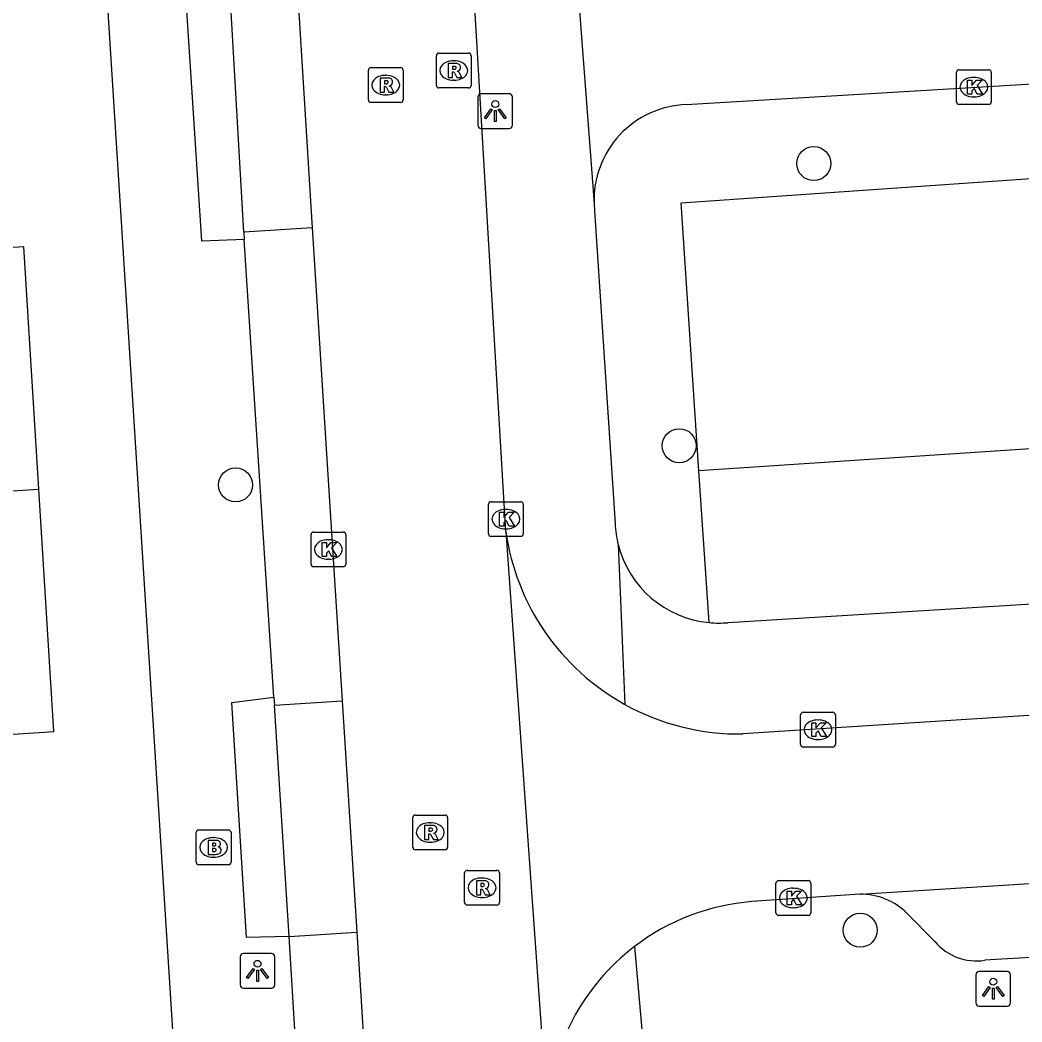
# Model space of a CAD drawing. Extents: x 159689 to 160786, y 387323 to 388339.
# Drawn here: x 160535.62 to 160564.43, y 388105.43 to 388134.22 of the extents above; entities that cross this region are included whole.
import ezdxf

# ---------------------------------------------------------------- set-up
doc = ezdxf.new("R2010")
doc.units = 0
for name, color, linetype in [('IMGEO_Boom', 7, 'Continuous'), ('IMGEO_Brandkraan', 7, 'Continuous'), ('IMGEO_Groenvoorziening', 7, 'Continuous'), ('IMGEO_Kolk', 7, 'Continuous'), ('IMGEO_Lichtpunt', 7, 'Continuous'), ('IMGEO_Pand', 7, 'Continuous'), ('IMGEO_Rijbaan_lokaal_open', 7, 'Continuous'), ('IMGEO_Rioolput', 7, 'Continuous'), ('IMGEO_Voetpad_open', 7, 'Continuous')]:
    doc.layers.add(name, color=color, linetype=linetype)

msp = doc.modelspace()

# ---------------------------------------------------------------- linework, layer by layer
at = {"layer": 'IMGEO_Boom'}
for centre in [(160558.443, 388130.096), (160554.575, 388121.987), (160541.82, 388120.859), (160559.779, 388108.062)]:
    msp.add_circle(centre, 0.489, dxfattribs=at)
at = {"layer": 'IMGEO_Brandkraan'}
for p, q in [((160540.761, 388110.943), (160541.613, 388110.943)), ((160540.686, 388110.017), (160540.686, 388110.869)), ((160541.174, 388110.723), (160541.199, 388110.723)), ((160541.687, 388110.869), (160541.687, 388110.017)), ((160541.197, 388110.163), (160541.172, 388110.163)), ((160541.613, 388109.943), (160540.761, 388109.943))]:
    msp.add_line(p, q, dxfattribs=at)
for points in [[(160540.761, 388110.943), (160541.613, 388110.943)], [(160540.686, 388110.017), (160540.686, 388110.869)], [(160541.034, 388110.643), (160541.034, 388110.243), (160541.247, 388110.243)], [(160541.265, 388110.643), (160541.034, 388110.643)], [(160541.687, 388110.869), (160541.687, 388110.017)], [(160541.213, 388110.562), (160541.159, 388110.562), (160541.159, 388110.486)], [(160541.159, 388110.486), (160541.212, 388110.486)], [(160541.221, 388110.41), (160541.159, 388110.41), (160541.159, 388110.329)], [(160541.159, 388110.329), (160541.221, 388110.329)], [(160541.613, 388109.943), (160540.761, 388109.943)]]:
    msp.add_lwpolyline(points, dxfattribs=at)
for centre, radius, start, end in [((160540.763, 388110.867), 0.0765, 91.552, 178.448), ((160540.763, 388110.867), 0.0765, 91.552, 178.448), ((160541.611, 388110.867), 0.0765, 1.552, 88.448), ((160541.611, 388110.867), 0.0765, 1.552, 88.448), ((160541.269, 388110.498), 0.145, 59.4692, 91.5367), ((160541.294, 388110.545), 0.0922, 285.5137, 58.1501), ((160541.214, 388110.524), 0.0379, 267.8285, 90.9355), ((160541.222, 388110.369), 0.0404, 269.8759, 90.5077), ((160541.299, 388110.353), 0.105, 301.3115, 78.989), ((160541.253, 388110.494), 0.251, 268.6676, 293.5347), ((160540.763, 388110.019), 0.0765, 181.552, 268.448), ((160540.763, 388110.019), 0.0765, 181.552, 268.448), ((160541.611, 388110.019), 0.0765, 271.552, 358.448), ((160541.611, 388110.019), 0.0765, 271.552, 358.448)]:
    msp.add_arc(centre, radius, start, end, dxfattribs=at)
for centre, major_axis, ratio, start_param, end_param in [((160541.173, 388110.443), (-0.387, 0.002), 0.722429, 4.712389, 7.853982), ((160541.198, 388110.443), (-0.39, 0.002), 0.717154, 1.570796, 4.712389)]:
    msp.add_ellipse(centre, major_axis=major_axis, ratio=ratio, start_param=start_param, end_param=end_param, dxfattribs=at)
at = {"layer": 'IMGEO_Groenvoorziening'}
for points in [[(160555.138, 388121.265), (160554.632, 388128.97), (160575.991, 388130.455)], [(160575.991, 388130.455), (160571.689, 388126.696), (160570.074, 388125.17), (160568.672, 388123.974), (160567.193, 388122.931), (160565.535, 388121.957), (160555.138, 388121.265)], [(160555.432, 388116.903), (160555.138, 388121.265)]]:
    msp.add_lwpolyline(points, dxfattribs=at)
at = {"layer": 'IMGEO_Kolk'}
for p, q in [((160562.547, 388131.867), (160562.547, 388132.719)), ((160562.622, 388132.793), (160563.474, 388132.793)), ((160563.035, 388132.573), (160563.06, 388132.573)), ((160563.548, 388132.719), (160563.548, 388131.867)), ((160563.058, 388132.013), (160563.033, 388132.013)), ((160563.474, 388131.793), (160562.622, 388131.793)), ((160549.089, 388119.451), (160549.089, 388120.303)), ((160549.164, 388120.377), (160550.016, 388120.377)), ((160549.577, 388120.157), (160549.602, 388120.157)), ((160550.09, 388120.303), (160550.09, 388119.451)), ((160549.6, 388119.597), (160549.575, 388119.597)), ((160543.988, 388118.58), (160543.988, 388119.432)), ((160544.063, 388119.506), (160544.915, 388119.506)), ((160544.476, 388119.286), (160544.501, 388119.286)), ((160544.989, 388119.432), (160544.989, 388118.58)), ((160550.016, 388119.377), (160549.164, 388119.377)), ((160544.499, 388118.726), (160544.474, 388118.726)), ((160544.915, 388118.506), (160544.063, 388118.506)), ((160558.064, 388113.399), (160558.064, 388114.251)), ((160558.139, 388114.325), (160558.991, 388114.325)), ((160558.552, 388114.105), (160558.577, 388114.105)), ((160559.065, 388114.251), (160559.065, 388113.399)), ((160558.575, 388113.545), (160558.55, 388113.545)), ((160558.991, 388113.325), (160558.139, 388113.325)), ((160557.432, 388109.489), (160558.284, 388109.489)), ((160557.357, 388108.563), (160557.357, 388109.415)), ((160557.845, 388109.269), (160557.87, 388109.269)), ((160558.358, 388109.415), (160558.358, 388108.563)), ((160557.868, 388108.709), (160557.843, 388108.709)), ((160558.284, 388108.489), (160557.432, 388108.489))]:
    msp.add_line(p, q, dxfattribs=at)
for points in [[(160562.547, 388131.867), (160562.547, 388132.719)], [(160562.622, 388132.793), (160563.474, 388132.793)], [(160563.548, 388132.719), (160563.548, 388131.867)], [(160562.868, 388132.493), (160562.991, 388132.493), (160562.991, 388132.342), (160563.121, 388132.493), (160563.285, 388132.493), (160563.139, 388132.342), (160563.292, 388132.093), (160563.14, 388132.093), (160563.055, 388132.257), (160562.991, 388132.19), (160562.991, 388132.093), (160562.868, 388132.093), (160562.868, 388132.493)], [(160563.474, 388131.793), (160562.622, 388131.793)], [(160549.089, 388119.451), (160549.089, 388120.303)], [(160549.164, 388120.377), (160550.016, 388120.377)], [(160550.09, 388120.303), (160550.09, 388119.451)], [(160549.41, 388120.077), (160549.533, 388120.077), (160549.533, 388119.926), (160549.663, 388120.077), (160549.827, 388120.077), (160549.681, 388119.926), (160549.834, 388119.677), (160549.682, 388119.677), (160549.597, 388119.841), (160549.533, 388119.774), (160549.533, 388119.677), (160549.41, 388119.677), (160549.41, 388120.077)], [(160543.988, 388118.58), (160543.988, 388119.432)], [(160544.063, 388119.506), (160544.915, 388119.506)], [(160544.989, 388119.432), (160544.989, 388118.58)], [(160550.016, 388119.377), (160549.164, 388119.377)], [(160544.309, 388119.206), (160544.432, 388119.206), (160544.432, 388119.055), (160544.562, 388119.206), (160544.726, 388119.206), (160544.58, 388119.055), (160544.733, 388118.806), (160544.581, 388118.806), (160544.496, 388118.97), (160544.432, 388118.903), (160544.432, 388118.806), (160544.309, 388118.806), (160544.309, 388119.206)], [(160544.915, 388118.506), (160544.063, 388118.506)], [(160558.064, 388113.399), (160558.064, 388114.251)], [(160558.139, 388114.325), (160558.991, 388114.325)], [(160559.065, 388114.251), (160559.065, 388113.399)], [(160558.385, 388114.025), (160558.508, 388114.025), (160558.508, 388113.874), (160558.638, 388114.025), (160558.802, 388114.025), (160558.656, 388113.874), (160558.809, 388113.625), (160558.657, 388113.625), (160558.572, 388113.789), (160558.508, 388113.722), (160558.508, 388113.625), (160558.385, 388113.625), (160558.385, 388114.025)], [(160558.991, 388113.325), (160558.139, 388113.325)], [(160557.432, 388109.489), (160558.284, 388109.489)], [(160557.357, 388108.563), (160557.357, 388109.415)], [(160557.678, 388109.189), (160557.801, 388109.189), (160557.801, 388109.038), (160557.931, 388109.189), (160558.095, 388109.189), (160557.949, 388109.038), (160558.102, 388108.789), (160557.95, 388108.789), (160557.865, 388108.953), (160557.801, 388108.886), (160557.801, 388108.789), (160557.678, 388108.789), (160557.678, 388109.189)], [(160558.358, 388109.415), (160558.358, 388108.563)], [(160558.284, 388108.489), (160557.432, 388108.489)]]:
    msp.add_lwpolyline(points, dxfattribs=at)
for centre, start, end in [((160562.624, 388132.717), 91.552, 178.448), ((160562.624, 388132.717), 91.552, 178.448), ((160563.472, 388132.717), 1.552, 88.448), ((160563.472, 388132.717), 1.552, 88.448), ((160562.624, 388131.869), 181.552, 268.448), ((160562.624, 388131.869), 181.552, 268.448), ((160563.472, 388131.869), 271.552, 358.448), ((160563.472, 388131.869), 271.552, 358.448), ((160549.166, 388120.301), 91.552, 178.448), ((160549.166, 388120.301), 91.552, 178.448), ((160550.014, 388120.301), 1.552, 88.448), ((160550.014, 388120.301), 1.552, 88.448), ((160544.065, 388119.43), 91.552, 178.448), ((160544.065, 388119.43), 91.552, 178.448), ((160544.913, 388119.43), 1.552, 88.448), ((160544.913, 388119.43), 1.552, 88.448), ((160549.166, 388119.453), 181.552, 268.448), ((160549.166, 388119.453), 181.552, 268.448), ((160550.014, 388119.453), 271.552, 358.448), ((160550.014, 388119.453), 271.552, 358.448), ((160544.065, 388118.582), 181.552, 268.448), ((160544.065, 388118.582), 181.552, 268.448), ((160544.913, 388118.582), 271.552, 358.448), ((160544.913, 388118.582), 271.552, 358.448), ((160558.141, 388114.249), 91.552, 178.448), ((160558.141, 388114.249), 91.552, 178.448), ((160558.989, 388114.249), 1.552, 88.448), ((160558.989, 388114.249), 1.552, 88.448), ((160558.141, 388113.401), 181.552, 268.448), ((160558.141, 388113.401), 181.552, 268.448), ((160558.989, 388113.401), 271.552, 358.448), ((160558.989, 388113.401), 271.552, 358.448), ((160557.434, 388109.413), 91.552, 178.448), ((160557.434, 388109.413), 91.552, 178.448), ((160558.282, 388109.413), 1.552, 88.448), ((160558.282, 388109.413), 1.552, 88.448), ((160557.434, 388108.565), 181.552, 268.448), ((160557.434, 388108.565), 181.552, 268.448), ((160558.282, 388108.565), 271.552, 358.448), ((160558.282, 388108.565), 271.552, 358.448)]:
    msp.add_arc(centre, 0.0765, start, end, dxfattribs=at)
for centre, major_axis, ratio, start_param, end_param in [((160563.034, 388132.293), (-0.387, 0.002), 0.722429, 4.712389, 7.853982), ((160563.059, 388132.293), (-0.39, 0.002), 0.717154, 1.570796, 4.712389), ((160549.576, 388119.877), (-0.387, 0.002), 0.722429, 4.712389, 7.853982), ((160549.601, 388119.877), (-0.39, 0.002), 0.717154, 1.570796, 4.712389), ((160544.475, 388119.006), (-0.387, 0.002), 0.722429, 4.712389, 7.853982), ((160544.5, 388119.006), (-0.39, 0.002), 0.717154, 1.570796, 4.712389), ((160558.551, 388113.825), (-0.387, 0.002), 0.722429, 4.712389, 7.853982), ((160558.576, 388113.825), (-0.39, 0.002), 0.717154, 1.570796, 4.712389), ((160557.844, 388108.989), (-0.387, 0.002), 0.722429, 4.712389, 7.853982), ((160557.869, 388108.989), (-0.39, 0.002), 0.717154, 1.570796, 4.712389)]:
    msp.add_ellipse(centre, major_axis=major_axis, ratio=ratio, start_param=start_param, end_param=end_param, dxfattribs=at)
at = {"layer": 'IMGEO_Lichtpunt'}
for p, q in [((160548.786, 388132.009), (160548.786, 388131.202)), ((160548.786, 388132.009), (160548.786, 388131.202)), ((160549.688, 388132.104), (160548.88, 388132.104)), ((160549.688, 388132.104), (160548.88, 388132.104)), ((160549.782, 388131.202), (160549.782, 388132.009)), ((160549.782, 388131.202), (160549.782, 388132.009)), ((160548.88, 388131.108), (160549.688, 388131.108)), ((160548.88, 388131.108), (160549.688, 388131.108)), ((160541.95, 388107.299), (160541.95, 388106.492)), ((160541.95, 388107.299), (160541.95, 388106.492)), ((160542.852, 388107.394), (160542.044, 388107.394)), ((160542.852, 388107.394), (160542.044, 388107.394)), ((160542.946, 388106.492), (160542.946, 388107.299)), ((160542.946, 388106.492), (160542.946, 388107.299)), ((160564.007, 388106.878), (160563.199, 388106.878)), ((160564.007, 388106.878), (160563.199, 388106.878)), ((160563.105, 388106.783), (160563.105, 388105.976)), ((160563.105, 388106.783), (160563.105, 388105.976)), ((160564.101, 388105.976), (160564.101, 388106.783)), ((160564.101, 388105.976), (160564.101, 388106.783)), ((160542.044, 388106.398), (160542.852, 388106.398)), ((160542.044, 388106.398), (160542.852, 388106.398)), ((160563.199, 388105.882), (160564.007, 388105.882)), ((160563.199, 388105.882), (160564.007, 388105.882))]:
    msp.add_line(p, q, dxfattribs=at)
for points in [[(160549.16, 388131.673), (160549.199, 388131.645), (160549.011, 388131.383), (160548.973, 388131.41), (160549.16, 388131.673)], [(160549.372, 388131.645), (160549.41, 388131.672), (160549.597, 388131.41), (160549.558, 388131.382), (160549.372, 388131.645)], [(160549.262, 388131.625), (160549.309, 388131.625), (160549.309, 388131.303), (160549.262, 388131.303), (160549.262, 388131.625)], [(160542.324, 388106.963), (160542.363, 388106.935), (160542.175, 388106.673), (160542.137, 388106.7), (160542.324, 388106.963)], [(160542.426, 388106.915), (160542.473, 388106.915), (160542.473, 388106.593), (160542.426, 388106.593), (160542.426, 388106.915)], [(160542.536, 388106.935), (160542.574, 388106.962), (160542.761, 388106.7), (160542.722, 388106.672), (160542.536, 388106.935)], [(160563.479, 388106.447), (160563.518, 388106.419), (160563.33, 388106.157), (160563.292, 388106.184), (160563.479, 388106.447)], [(160563.581, 388106.399), (160563.628, 388106.399), (160563.628, 388106.077), (160563.581, 388106.077), (160563.581, 388106.399)], [(160563.691, 388106.419), (160563.729, 388106.446), (160563.916, 388106.184), (160563.877, 388106.156), (160563.691, 388106.419)]]:
    msp.add_lwpolyline(points, dxfattribs=at)
for centre in [(160549.285, 388131.807), (160542.449, 388107.097), (160563.604, 388106.581)]:
    msp.add_circle(centre, 0.0994, dxfattribs=at)
for centre, start, end in [((160548.88, 388132.009), 90, 180), ((160548.88, 388132.009), 90, 180), ((160549.688, 388132.009), 0, 90), ((160549.688, 388132.009), 0, 90), ((160548.88, 388131.202), 180, 270), ((160548.88, 388131.202), 180, 270), ((160549.688, 388131.202), 270, 0), ((160549.688, 388131.202), 270, 360), ((160542.044, 388107.299), 90, 180), ((160542.044, 388107.299), 90, 180), ((160542.852, 388107.299), 0, 90), ((160542.852, 388107.299), 0, 90), ((160563.199, 388106.783), 90, 180), ((160563.199, 388106.783), 90, 180), ((160564.007, 388106.783), 0, 90), ((160564.007, 388106.783), 0, 90), ((160542.044, 388106.492), 180, 270), ((160542.044, 388106.492), 180, 270), ((160542.852, 388106.492), 270, 0), ((160542.852, 388106.492), 270, 360), ((160563.199, 388105.976), 180, 270), ((160563.199, 388105.976), 180, 270), ((160564.007, 388105.976), 270, 0), ((160564.007, 388105.976), 270, 360)]:
    msp.add_arc(centre, 0.0946, start, end, dxfattribs=at)
at = {"layer": 'IMGEO_Pand'}
for points in [[(160536.163, 388120.735), (160535.733, 388127.7), (160530.068, 388127.35), (160529.883, 388130.355)], [(160526.88, 388120.163), (160536.163, 388120.735)], [(160531.2, 388110.45), (160531.016, 388113.423), (160536.326, 388113.752), (160536.594, 388113.769), (160536.163, 388120.735)]]:
    msp.add_lwpolyline(points, dxfattribs=at)
at = {"layer": 'IMGEO_Rijbaan_lokaal_open'}
for points in [[(160549.588, 388119.525), (160548.608, 388136.038)], [(160543.614, 388134.744), (160544.024, 388128.247)], [(160544.024, 388128.247), (160544.883, 388114.651)], [(160549.588, 388119.525), (160550.779, 388102.852)], [(160598.869, 388116.427), (160556.402, 388113.703)], [(160544.883, 388114.651), (160545.302, 388108.002)], [(160559.774, 388109.095), (160608.738, 388112.169)], [(160559.774, 388109.095), (160556.667, 388108.885)], [(160545.302, 388108.002), (160545.975, 388097.351)]]:
    msp.add_lwpolyline(points, dxfattribs=at)
for centre, radius, start, end in [((160556.293, 388120.477), 6.772, 188.0797, 241.0116), ((160556.295, 388120.465), 6.763, 240.9486, 270.9073), ((160557.172, 388102.5), 6.405, 94.5253, 127.2993), ((160557.173, 388102.502), 6.403, 127.3166, 176.87)]:
    msp.add_arc(centre, radius, start, end, dxfattribs=at)
at = {"layer": 'IMGEO_Rioolput'}
for p, q in [((160547.592, 388132.344), (160547.592, 388133.196)), ((160547.667, 388133.27), (160548.519, 388133.27)), ((160548.593, 388133.196), (160548.593, 388132.344)), ((160545.712, 388132.852), (160546.564, 388132.852)), ((160548.08, 388133.05), (160548.105, 388133.05)), ((160545.637, 388131.926), (160545.637, 388132.778)), ((160546.125, 388132.632), (160546.15, 388132.632)), ((160546.638, 388132.778), (160546.638, 388131.926)), ((160548.519, 388132.27), (160547.667, 388132.27)), ((160548.103, 388132.49), (160548.078, 388132.49)), ((160546.148, 388132.072), (160546.123, 388132.072)), ((160546.564, 388131.852), (160545.712, 388131.852)), ((160546.915, 388110.447), (160546.915, 388111.299)), ((160546.99, 388111.373), (160547.842, 388111.373)), ((160547.916, 388111.299), (160547.916, 388110.447)), ((160547.403, 388111.153), (160547.428, 388111.153)), ((160547.842, 388110.373), (160546.99, 388110.373)), ((160547.426, 388110.593), (160547.401, 388110.593)), ((160548.48, 388109.783), (160549.332, 388109.783)), ((160548.405, 388108.857), (160548.405, 388109.709)), ((160548.893, 388109.563), (160548.918, 388109.563)), ((160549.406, 388109.709), (160549.406, 388108.857)), ((160548.916, 388109.003), (160548.891, 388109.003)), ((160549.332, 388108.783), (160548.48, 388108.783))]:
    msp.add_line(p, q, dxfattribs=at)
for points in [[(160547.592, 388132.344), (160547.592, 388133.196)], [(160547.667, 388133.27), (160548.519, 388133.27)], [(160548.593, 388133.196), (160548.593, 388132.344)], [(160545.712, 388132.852), (160546.564, 388132.852)], [(160548.181, 388132.968), (160547.929, 388132.97), (160547.929, 388132.57)], [(160548.107, 388132.889), (160548.053, 388132.889), (160548.053, 388132.808)], [(160548.053, 388132.808), (160548.105, 388132.808)], [(160545.637, 388131.926), (160545.637, 388132.778)], [(160546.226, 388132.55), (160545.974, 388132.552), (160545.974, 388132.152)], [(160546.638, 388132.778), (160546.638, 388131.926)], [(160547.929, 388132.57), (160548.053, 388132.57), (160548.053, 388132.732), (160548.064, 388132.732)], [(160548.111, 388132.703), (160548.182, 388132.57), (160548.322, 388132.57), (160548.257, 388132.696)], [(160545.974, 388132.152), (160546.098, 388132.152), (160546.098, 388132.314), (160546.109, 388132.314)], [(160546.152, 388132.471), (160546.098, 388132.471), (160546.098, 388132.39)], [(160546.098, 388132.39), (160546.15, 388132.39)], [(160546.156, 388132.285), (160546.227, 388132.152), (160546.367, 388132.152), (160546.302, 388132.278)], [(160548.519, 388132.27), (160547.667, 388132.27)], [(160546.564, 388131.852), (160545.712, 388131.852)], [(160546.915, 388110.447), (160546.915, 388111.299)], [(160546.99, 388111.373), (160547.842, 388111.373)], [(160547.916, 388111.299), (160547.916, 388110.447)], [(160547.504, 388111.071), (160547.252, 388111.073), (160547.252, 388110.673)], [(160547.43, 388110.992), (160547.376, 388110.992), (160547.376, 388110.911)], [(160547.376, 388110.911), (160547.428, 388110.911)], [(160547.252, 388110.673), (160547.376, 388110.673), (160547.376, 388110.835), (160547.387, 388110.835)], [(160547.434, 388110.806), (160547.505, 388110.673), (160547.645, 388110.673), (160547.58, 388110.799)], [(160547.842, 388110.373), (160546.99, 388110.373)], [(160548.48, 388109.783), (160549.332, 388109.783)], [(160548.405, 388108.857), (160548.405, 388109.709)], [(160548.994, 388109.481), (160548.742, 388109.483), (160548.742, 388109.083)], [(160549.406, 388109.709), (160549.406, 388108.857)], [(160548.742, 388109.083), (160548.866, 388109.083), (160548.866, 388109.245), (160548.877, 388109.245)], [(160548.92, 388109.402), (160548.866, 388109.402), (160548.866, 388109.321)], [(160548.866, 388109.321), (160548.918, 388109.321)], [(160548.924, 388109.216), (160548.995, 388109.083), (160549.135, 388109.083), (160549.07, 388109.209)], [(160549.332, 388108.783), (160548.48, 388108.783)]]:
    msp.add_lwpolyline(points, dxfattribs=at)
for centre, radius, start, end in [((160547.669, 388133.194), 0.0765, 91.552, 178.448), ((160547.669, 388133.194), 0.0765, 91.552, 178.448), ((160548.517, 388133.194), 0.0765, 1.552, 88.448), ((160548.517, 388133.194), 0.0765, 1.552, 88.448), ((160545.714, 388132.776), 0.0765, 91.552, 178.448), ((160545.714, 388132.776), 0.0765, 91.552, 178.448), ((160546.562, 388132.776), 0.0765, 1.552, 88.448), ((160546.562, 388132.776), 0.0765, 1.552, 88.448), ((160548.089, 388132.997), 0.19, 274.7715, 282.9687), ((160548.113, 388132.793), 0.0964, 77.0061, 93.1865), ((160548.127, 388132.85), 0.0378, 276.6634, 79.6772), ((160548.18, 388132.858), 0.109, 350.3612, 89.416), ((160548.178, 388132.858), 0.112, 277.5842, 350.9817), ((160546.225, 388132.44), 0.109, 350.3612, 89.416), ((160548.063, 388132.679), 0.0533, 26.0293, 88.6989), ((160548.162, 388132.643), 0.108, 29.5134, 73.7905), ((160546.108, 388132.261), 0.0533, 26.0293, 88.6989), ((160546.134, 388132.579), 0.19, 274.7715, 282.9687), ((160546.158, 388132.375), 0.0964, 77.0061, 93.1865), ((160546.172, 388132.432), 0.0378, 276.6634, 79.6772), ((160546.223, 388132.44), 0.112, 277.5842, 350.9817), ((160546.207, 388132.225), 0.108, 29.5134, 73.7905), ((160547.669, 388132.346), 0.0765, 181.552, 268.448), ((160547.669, 388132.346), 0.0765, 181.552, 268.448), ((160548.517, 388132.346), 0.0765, 271.552, 358.448), ((160548.517, 388132.346), 0.0765, 271.552, 358.448), ((160545.714, 388131.928), 0.0765, 181.552, 268.448), ((160545.714, 388131.928), 0.0765, 181.552, 268.448), ((160546.562, 388131.928), 0.0765, 271.552, 358.448), ((160546.562, 388131.928), 0.0765, 271.552, 358.448), ((160546.992, 388111.297), 0.0765, 91.552, 178.448), ((160546.992, 388111.297), 0.0765, 91.552, 178.448), ((160547.84, 388111.297), 0.0765, 1.552, 88.448), ((160547.84, 388111.297), 0.0765, 1.552, 88.448), ((160547.412, 388111.1), 0.19, 274.7715, 282.9687), ((160547.436, 388110.896), 0.0964, 77.0061, 93.1865), ((160547.45, 388110.953), 0.0378, 276.6634, 79.6772), ((160547.503, 388110.961), 0.109, 350.3612, 89.416), ((160547.501, 388110.961), 0.112, 277.5842, 350.9817), ((160547.386, 388110.782), 0.0533, 26.0293, 88.6989), ((160547.485, 388110.746), 0.108, 29.5134, 73.7905), ((160546.992, 388110.449), 0.0765, 181.552, 268.448), ((160546.992, 388110.449), 0.0765, 181.552, 268.448), ((160547.84, 388110.449), 0.0765, 271.552, 358.448), ((160547.84, 388110.449), 0.0765, 271.552, 358.448), ((160548.482, 388109.707), 0.0765, 91.552, 178.448), ((160548.482, 388109.707), 0.0765, 91.552, 178.448), ((160549.33, 388109.707), 0.0765, 1.552, 88.448), ((160549.33, 388109.707), 0.0765, 1.552, 88.448), ((160548.993, 388109.371), 0.109, 350.3612, 89.416), ((160548.876, 388109.192), 0.0533, 26.0293, 88.6989), ((160548.902, 388109.51), 0.19, 274.7715, 282.9687), ((160548.926, 388109.306), 0.0964, 77.0061, 93.1865), ((160548.94, 388109.363), 0.0378, 276.6634, 79.6772), ((160548.991, 388109.371), 0.112, 277.5842, 350.9817), ((160548.975, 388109.156), 0.108, 29.5134, 73.7905), ((160548.482, 388108.859), 0.0765, 181.552, 268.448), ((160548.482, 388108.859), 0.0765, 181.552, 268.448), ((160549.33, 388108.859), 0.0765, 271.552, 358.448), ((160549.33, 388108.859), 0.0765, 271.552, 358.448)]:
    msp.add_arc(centre, radius, start, end, dxfattribs=at)
for centre, major_axis, ratio, start_param, end_param in [((160548.079, 388132.77), (-0.387, 0.002), 0.722429, 4.712389, 7.853982), ((160548.104, 388132.77), (-0.39, 0.002), 0.717154, 1.570796, 4.712389), ((160546.124, 388132.352), (-0.387, 0.002), 0.722429, 4.712389, 7.853982), ((160546.149, 388132.352), (-0.39, 0.002), 0.717154, 1.570796, 4.712389), ((160547.402, 388110.873), (-0.387, 0.002), 0.722429, 4.712389, 7.853982), ((160547.427, 388110.873), (-0.39, 0.002), 0.717154, 1.570796, 4.712389), ((160548.892, 388109.283), (-0.387, 0.002), 0.722429, 4.712389, 7.853982), ((160548.917, 388109.283), (-0.39, 0.002), 0.717154, 1.570796, 4.712389)]:
    msp.add_ellipse(centre, major_axis=major_axis, ratio=ratio, start_param=start_param, end_param=end_param, dxfattribs=at)
at = {"layer": 'IMGEO_Voetpad_open'}
for points in [[(160537.091, 388151.061), (160540.611, 388095.69)], [(160542.063, 388127.909), (160540.847, 388127.867), (160540.408, 388134.637), (160541.675, 388134.764)], [(160542.051, 388128.122), (160541.683, 388134.622)], [(160551.709, 388134.489), (160552.126, 388128.941)], [(160554.779, 388131.79), (160578.876, 388133.234), (160578.849, 388133.666), (160583.339, 388133.952), (160583.368, 388133.503)], [(160552.126, 388128.941), (160552.142, 388128.734), (160552.731, 388119.752)], [(160544.024, 388128.247), (160542.051, 388128.122)], [(160542.051, 388128.122), (160542.063, 388127.909)], [(160542.922, 388114.758), (160542.063, 388127.909)], [(160552.82, 388119.144), (160553.011, 388114.553)], [(160565.809, 388117.496), (160555.978, 388116.901)], [(160543.355, 388107.879), (160542.136, 388107.856), (160541.706, 388114.603), (160542.922, 388114.758)], [(160542.922, 388114.758), (160542.936, 388114.529)], [(160542.936, 388114.529), (160544.883, 388114.651)], [(160543.355, 388107.879), (160542.936, 388114.529)], [(160561.926, 388107.736), (160561.134, 388108.542)], [(160543.355, 388107.879), (160545.302, 388108.002)], [(160543.815, 388100.311), (160543.355, 388107.879)], [(160574.52, 388107.851), (160563.36, 388107.198)], [(160553.291, 388107.595), (160553.866, 388101.068)]]:
    msp.add_lwpolyline(points, dxfattribs=at)
for centre, radius, start, end in [((160554.873, 388129.043), 2.748, 91.951, 182.1294), ((160555.756, 388119.884), 3.028, 182.5048, 194.151), ((160555.714, 388119.875), 2.985, 194.1722, 264.571), ((160555.716, 388120.001), 3.111, 264.7564, 274.8238), ((160559.803, 388107.217), 1.878, 44.8657, 90.8793), ((160563.12, 388108.739), 1.56, 220.0274, 278.843)]:
    msp.add_arc(centre, radius, start, end, dxfattribs=at)

doc.saveas('drawing.dxf')
